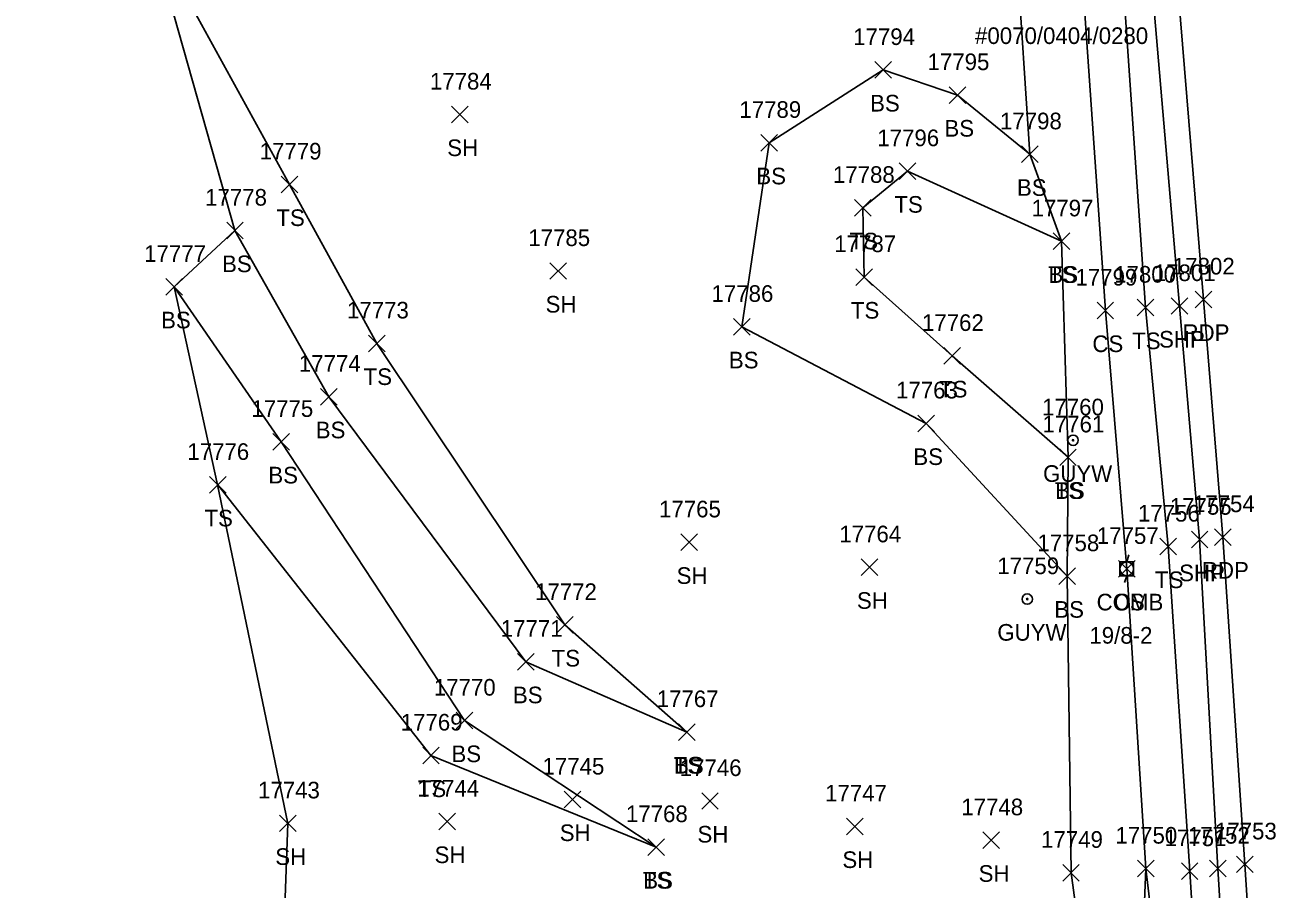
# Model space of a CAD drawing. Extents: x 1439173 to 1457902, y 641926 to 659889.
# Drawn here: x 1445555.8 to 1445705.7, y 657756 to 657859.9 of the extents above; entities that cross this region are included whole.
import ezdxf

# ---------------------------------------------------------------- set-up
doc = ezdxf.new("R2010")
doc.units = 0
for name, color, linetype in [('L_A', 7, 'Continuous'), ('L_I', 7, 'Continuous'), ('L_TIC', 7, 'Continuous'), ('LELB', 7, 'Continuous'), ('LSOGP', 7, 'Continuous'), ('P_A', 7, 'Continuous'), ('P_I', 7, 'Continuous'), ('P_TIC', 7, 'Continuous'), ('PET', 7, 'Continuous'), ('PSP', 7, 'Continuous'), ('S_C', 7, 'Continuous'), ('U_A', 7, 'Continuous'), ('U_C', 7, 'Continuous'), ('U_I', 7, 'Continuous'), ('UP', 7, 'Continuous'), ('UPGW', 7, 'Continuous')]:
    doc.layers.add(name, color=color, linetype=linetype)

msp = doc.modelspace()

# ---------------------------------------------------------------- linework, layer by layer
at = {"layer": 'L_TIC'}
for points in [[(1445658.01, 657853.53), (1445660.01, 657855.53)], [(1445660.01, 657853.53), (1445658.01, 657855.53)], [(1445666.95, 657850.51), (1445668.95, 657852.51)], [(1445668.95, 657850.51), (1445666.95, 657852.51)], [(1445607.11, 657848.17), (1445609.11, 657850.17)], [(1445609.11, 657848.17), (1445607.11, 657850.17)], [(1445644.33, 657844.77), (1445646.33, 657846.77)], [(1445646.33, 657844.77), (1445644.33, 657846.77)], [(1445675.66, 657843.39), (1445677.66, 657845.39)], [(1445677.66, 657843.39), (1445675.66, 657845.39)], [(1445675.66, 657843.39), (1445677.66, 657845.39)], [(1445677.66, 657843.39), (1445675.66, 657845.39)], [(1445660.96, 657841.36), (1445662.96, 657843.36)], [(1445662.96, 657841.36), (1445660.96, 657843.36)], [(1445586.65, 657839.76), (1445588.65, 657841.76)], [(1445588.65, 657839.76), (1445586.65, 657841.76)], [(1445655.57, 657836.95), (1445657.57, 657838.95)], [(1445657.57, 657836.95), (1445655.57, 657838.95)], [(1445580.08, 657834.21), (1445582.08, 657836.21)], [(1445582.08, 657834.21), (1445580.08, 657836.21)], [(1445679.46, 657832.92), (1445681.46, 657834.92)], [(1445681.46, 657832.92), (1445679.46, 657834.92)], [(1445679.46, 657832.92), (1445681.46, 657834.92)], [(1445681.46, 657832.92), (1445679.46, 657834.92)], [(1445618.94, 657829.35), (1445620.94, 657831.35)], [(1445620.94, 657829.35), (1445618.94, 657831.35)], [(1445572.75, 657827.45), (1445574.75, 657829.45)], [(1445574.75, 657827.45), (1445572.75, 657829.45)], [(1445655.73, 657828.62), (1445657.73, 657830.62)], [(1445657.73, 657828.62), (1445655.73, 657830.62)], [(1445684.74, 657824.6), (1445686.74, 657826.6)], [(1445686.74, 657824.6), (1445684.74, 657826.6)], [(1445689.56, 657824.95), (1445691.56, 657826.95)], [(1445691.56, 657824.95), (1445689.56, 657826.95)], [(1445641.03, 657822.64), (1445643.03, 657824.64)], [(1445643.03, 657822.64), (1445641.03, 657824.64)], [(1445597.14, 657820.64), (1445599.14, 657822.64)], [(1445599.14, 657820.64), (1445597.14, 657822.64)], [(1445666.33, 657819.14), (1445668.33, 657821.14)], [(1445668.33, 657819.14), (1445666.33, 657821.14)], [(1445591.35, 657814.23), (1445593.35, 657816.23)], [(1445593.35, 657814.23), (1445591.35, 657816.23)], [(1445663.21, 657811.02), (1445665.21, 657813.02)], [(1445665.21, 657811.02), (1445663.21, 657813.02)], [(1445585.64, 657808.8), (1445587.64, 657810.8)], [(1445587.64, 657808.8), (1445585.64, 657810.8)], [(1445680.25, 657806.94), (1445682.25, 657808.94)], [(1445682.25, 657806.94), (1445680.25, 657808.94)], [(1445680.25, 657806.94), (1445682.25, 657808.94)], [(1445682.25, 657806.94), (1445680.25, 657808.94)], [(1445578, 657803.63), (1445580, 657805.63)], [(1445580, 657803.63), (1445578, 657805.63)], [(1445634.7, 657796.72), (1445636.7, 657798.72)], [(1445636.7, 657796.72), (1445634.7, 657798.72)], [(1445692.3, 657796.21), (1445694.3, 657798.21)], [(1445694.3, 657796.21), (1445692.3, 657798.21)], [(1445656.39, 657793.72), (1445658.39, 657795.72)], [(1445658.39, 657793.72), (1445656.39, 657795.72)], [(1445687.31, 657793.53), (1445689.31, 657795.53)], [(1445689.31, 657793.53), (1445687.31, 657795.53)], [(1445680.16, 657792.65), (1445682.16, 657794.65)], [(1445682.16, 657792.65), (1445680.16, 657794.65)], [(1445680.16, 657792.65), (1445682.16, 657794.65)], [(1445682.16, 657792.65), (1445680.16, 657794.65)], [(1445619.75, 657786.78), (1445621.75, 657788.78)], [(1445621.75, 657786.78), (1445619.75, 657788.78)], [(1445615.06, 657782.36), (1445617.06, 657784.36)], [(1445617.06, 657782.36), (1445615.06, 657784.36)], [(1445607.67, 657775.28), (1445609.67, 657777.28)], [(1445609.67, 657775.28), (1445607.67, 657777.28)], [(1445634.43, 657773.9), (1445636.43, 657775.9)], [(1445636.43, 657773.9), (1445634.43, 657775.9)], [(1445634.43, 657773.9), (1445636.43, 657775.9)], [(1445636.43, 657773.9), (1445634.43, 657775.9)], [(1445603.65, 657771.08), (1445605.65, 657773.08)], [(1445605.65, 657771.08), (1445603.65, 657773.08)], [(1445620.65, 657765.79), (1445622.65, 657767.79)], [(1445622.65, 657765.79), (1445620.65, 657767.79)], [(1445637.2, 657765.61), (1445639.2, 657767.61)], [(1445639.2, 657765.61), (1445637.2, 657767.61)], [(1445586.44, 657762.92), (1445588.44, 657764.92)], [(1445588.44, 657762.92), (1445586.44, 657764.92)], [(1445605.59, 657763.14), (1445607.59, 657765.14)], [(1445607.59, 657763.14), (1445605.59, 657765.14)], [(1445654.63, 657762.55), (1445656.63, 657764.55)], [(1445656.63, 657762.55), (1445654.63, 657764.55)], [(1445630.72, 657760.07), (1445632.72, 657762.07)], [(1445632.72, 657760.07), (1445630.72, 657762.07)], [(1445630.72, 657760.07), (1445632.72, 657762.07)], [(1445632.72, 657760.07), (1445630.72, 657762.07)], [(1445671.01, 657760.89), (1445673.01, 657762.89)], [(1445673.01, 657760.89), (1445671.01, 657762.89)], [(1445680.61, 657756.98), (1445682.61, 657758.98)], [(1445682.61, 657756.98), (1445680.61, 657758.98)], [(1445680.61, 657756.98), (1445682.61, 657758.98)], [(1445682.61, 657756.98), (1445680.61, 657758.98)], [(1445689.62, 657757.48), (1445691.62, 657759.48)], [(1445691.62, 657757.48), (1445689.62, 657759.48)], [(1445689.62, 657757.48), (1445691.62, 657759.48)], [(1445691.62, 657757.48), (1445689.62, 657759.48)], [(1445694.88, 657757.18), (1445696.88, 657759.18)], [(1445696.88, 657757.18), (1445694.88, 657759.18)]]:
    msp.add_lwpolyline(points, dxfattribs=at)
at = {"layer": 'LELB'}
for points in [[(1445681.61, 657757.98), (1445681.16, 657793.65), (1445681.25, 657807.94), (1445680.46, 657833.92), (1445676.66, 657844.39), (1445675.08, 657868.19), (1445675.1, 657908.43), (1445672.97, 657938.19), (1445666.31, 657995.09), (1445662.79, 658029.85), (1445652.01, 658075.31), (1445646.43, 658135.91), (1445638.16, 658181.94), (1445634.07, 658190.43), (1445626.76, 658208.83), (1445616.09, 658267.17), (1445610.41, 658301.62), (1445600.86, 658359.14), (1445592.88, 658409.97)], [(1445694.53, 657411.5), (1445694.73, 657442.59), (1445698.57, 657489.38), (1445698.37, 657534.6), (1445697.75, 657562.75), (1445701.11, 657586.82), (1445700.88, 657607.99), (1445700.71, 657637.28), (1445699.35, 657682.76), (1445697.7, 657729.18), (1445695.88, 657758.18), (1445693.3, 657797.21), (1445690.56, 657825.95), (1445687.63, 657868.45), (1445684.67, 657908.31), (1445680.85, 657940.14), (1445675.75, 657994.71), (1445670.46, 658030.78)], [(1445688.17, 657412.44), (1445687.41, 657443.56), (1445689.76, 657490.19), (1445688.79, 657532.12), (1445688.91, 657565.13), (1445694.48, 657586.27), (1445695.83, 657608.13), (1445695.94, 657637.47), (1445696.46, 657682.36), (1445694.19, 657728.38), (1445690.62, 657758.48), (1445688.31, 657794.53), (1445685.74, 657825.6), (1445682.81, 657868.25), (1445680.13, 657908.23), (1445677.43, 657939.09), (1445673.36, 657992.77), (1445666.8, 658029.94)], [(1445635.43, 657774.9), (1445620.75, 657787.78), (1445598.14, 657821.64), (1445587.65, 657840.76), (1445570.88, 657871.25)], [(1445681.16, 657793.65), (1445664.21, 657812.02), (1445642.03, 657823.64), (1445645.33, 657845.77), (1445659.01, 657854.53), (1445667.95, 657851.51), (1445676.66, 657844.39)], [(1445681.25, 657807.94), (1445667.33, 657820.14), (1445656.73, 657829.62), (1445656.57, 657837.95), (1445661.96, 657842.36), (1445680.46, 657833.92)], [(1445635.43, 657774.9), (1445616.06, 657783.36), (1445592.35, 657815.23), (1445581.08, 657835.21)], [(1445631.72, 657761.07), (1445608.67, 657776.28), (1445586.64, 657809.8), (1445573.75, 657828.45)], [(1445631.72, 657761.07), (1445604.65, 657772.08), (1445579, 657804.63)], [(1445602.52, 657590.79), (1445624.56, 657595.09), (1445639.93, 657594.87), (1445653.49, 657593.51), (1445662.17, 657606.04), (1445668.14, 657622.29), (1445676.22, 657675.52), (1445686.93, 657714.61), (1445685.77, 657727.24), (1445681.61, 657757.98)], [(1445672.88, 657636.8), (1445685.03, 657679.64), (1445687.94, 657717.12), (1445689.32, 657726.81), (1445690.62, 657758.48)]]:
    msp.add_lwpolyline(points, dxfattribs=at)
at = {"layer": 'LSOGP'}
msp.add_lwpolyline([(1445578.48, 657375.66), (1445581.22, 657434.26), (1445581.13, 657482.59), (1445581.9, 657506.3), (1445581.86, 657541.4), (1445576.93, 657571.41), (1445572.07, 657577.8), (1445602.52, 657590.79), (1445615.86, 657639.65), (1445610.48, 657666.66), (1445588.61, 657693.29), (1445586.21, 657729.36), (1445587.45, 657763.91), (1445578.99, 657804.63), (1445573.75, 657828.45), (1445581.08, 657835.21), (1445570.88, 657871.25), (1445555.82, 657899.56), (1445583.43, 657928.93), (1445585.8, 657966.76), (1445574.85, 658004.39), (1445578.4, 658035.34)], dxfattribs=at)
at = {"layer": 'P_TIC'}
for points in [[(1445696.53, 657825.93), (1445698.53, 657827.93)], [(1445698.53, 657825.93), (1445696.53, 657827.93)], [(1445693.67, 657825.14), (1445695.67, 657827.14)], [(1445695.67, 657825.14), (1445693.67, 657827.14)], [(1445698.86, 657797.35), (1445700.86, 657799.35)], [(1445700.86, 657797.35), (1445698.86, 657799.35)], [(1445696.08, 657797.04), (1445698.08, 657799.04)], [(1445698.08, 657797.04), (1445696.08, 657799.04)], [(1445698.26, 657757.48), (1445700.26, 657759.48)], [(1445700.26, 657757.48), (1445698.26, 657759.48)], [(1445701.51, 657757.99), (1445703.51, 657759.99)], [(1445703.51, 657757.99), (1445701.51, 657759.99)]]:
    msp.add_lwpolyline(points, dxfattribs=at)
at = {"layer": 'PET'}
msp.add_lwpolyline([(1445705.22, 657409.94), (1445706.05, 657442.81), (1445707.4, 657489.04), (1445708.15, 657535.1), (1445708.76, 657578.01), (1445708.6, 657598.99), (1445708.04, 657637.13), (1445706.54, 657684.34), (1445704.38, 657730.17), (1445702.51, 657758.99), (1445699.86, 657798.35), (1445697.53, 657826.93), (1445694, 657869.87), (1445689.65, 657908.6), (1445686.29, 657941.32), (1445680.6, 657994.71), (1445675.66, 658031.82)], dxfattribs=at)
at = {"layer": 'PSP'}
msp.add_lwpolyline([(1445700.44, 657410.56), (1445701.14, 657442.77), (1445702.7, 657489.39), (1445703.8, 657534.72), (1445704.55, 657557.91), (1445705.02, 657588.72), (1445704.03, 657636.81), (1445702.92, 657683.37), (1445701.04, 657729.77), (1445699.26, 657758.48), (1445697.08, 657798.04), (1445694.67, 657826.14), (1445691.01, 657868.77), (1445687.19, 657908.38), (1445683.5, 657940.42), (1445677.61, 657994.76), (1445672.81, 658031.44)], dxfattribs=at)
at = {"layer": 'UP'}
for p, q in [((1445687.48, 657793.7), (1445687.48, 657795.37)), ((1445687.48, 657795.37), (1445689.14, 657795.37)), ((1445688.56, 657796.2), (1445688.31, 657795.37)), ((1445689.14, 657795.37), (1445689.14, 657793.7)), ((1445689.14, 657793.7), (1445687.48, 657793.7)), ((1445688.06, 657792.87), (1445688.31, 657793.7)), ((1445688.31, 657794.53), (1445688.31, 657794.53))]:
    msp.add_line(p, q, dxfattribs=at)
msp.add_circle((1445688.31, 657794.53), 0.833, dxfattribs=at)
at = {"layer": 'UPGW'}
for centre, radius in [((1445681.86, 657809.99), 0.625), ((1445681.86, 657809.99), 0.0833), ((1445676.35, 657790.89), 0.625), ((1445676.35, 657790.89), 0.0833)]:
    msp.add_circle(centre, radius, dxfattribs=at)

# ---------------------------------------------------------------- texts
at = {"layer": 'L_A'}
for s, p in [('BS', (1445657.45, 657849.53)), ('BS', (1445666.39, 657846.51)), ('SH', (1445606.6, 657844.17)), ('BS', (1445643.77, 657840.77)), ('BS', (1445675.11, 657839.39)), ('BS', (1445675.11, 657839.39)), ('TS', (1445660.37, 657837.36)), ('TS', (1445586.06, 657835.76)), ('TS', (1445654.98, 657832.95)), ('BS', (1445579.52, 657830.21)), ('TS', (1445678.87, 657828.92)), ('BS', (1445678.9, 657828.92)), ('SH', (1445618.43, 657825.35)), ('TS', (1445655.14, 657824.62)), ('BS', (1445572.19, 657823.45)), ('CS', (1445684.18, 657820.6)), ('TS', (1445688.97, 657820.95)), ('BS', (1445640.47, 657818.64)), ('TS', (1445596.55, 657816.64)), ('TS', (1445665.74, 657815.14)), ('BS', (1445590.79, 657810.23)), ('BS', (1445662.65, 657807.02)), ('BS', (1445585.09, 657804.8)), ('TS', (1445679.66, 657802.94)), ('BS', (1445679.69, 657802.94)), ('TS', (1445577.41, 657799.63)), ('SH', (1445634.19, 657792.72)), ('TS', (1445691.71, 657792.21)), ('SH', (1445655.87, 657789.72)), ('BS', (1445679.6, 657788.65)), ('BS', (1445679.6, 657788.65)), ('CS', (1445686.75, 657789.53)), ('TS', (1445619.16, 657782.78)), ('BS', (1445614.5, 657778.36)), ('BS', (1445607.11, 657771.28)), ('TS', (1445633.84, 657769.9)), ('BS', (1445633.87, 657769.9)), ('TS', (1445603.06, 657767.08)), ('SH', (1445620.13, 657761.79)), ('SH', (1445636.69, 657761.61)), ('SH', (1445585.93, 657758.92)), ('SH', (1445605.08, 657759.14)), ('SH', (1445654.12, 657758.55)), ('SH', (1445670.5, 657756.89)), ('TS', (1445630.13, 657756.07)), ('BS', (1445630.17, 657756.07))]:
    msp.add_text(s, height=2, dxfattribs=at).set_placement(p)
at = {"layer": 'L_I'}
for s, p in [('17794', (1445655.42, 657857.53)), ('17795', (1445664.36, 657854.51)), ('17784', (1445604.52, 657852.17)), ('17789', (1445641.73, 657848.77)), ('17798', (1445673.07, 657847.39)), ('17798', (1445673.07, 657847.39)), ('17796', (1445658.32, 657845.36)), ('17779', (1445584.05, 657843.76)), ('17788', (1445652.98, 657840.95)), ('17778', (1445577.49, 657838.21)), ('17797', (1445676.87, 657836.92)), ('17797', (1445676.87, 657836.92)), ('17785', (1445616.35, 657833.35)), ('17787', (1445653.14, 657832.62)), ('17777', (1445570.16, 657831.45)), ('17800', (1445686.8, 657828.95)), ('17799', (1445682.15, 657828.6)), ('17786', (1445638.38, 657826.64)), ('17773', (1445594.55, 657824.64)), ('17762', (1445663.69, 657823.14)), ('17774', (1445588.76, 657818.23)), ('17763', (1445660.57, 657815.02)), ('17775', (1445583.05, 657812.8)), ('17761', (1445678.18, 657810.94)), ('17761', (1445678.18, 657810.94)), ('17776', (1445575.35, 657807.63)), ('17765', (1445632.07, 657800.72)), ('17756', (1445689.66, 657800.21)), ('17764', (1445653.75, 657797.72)), ('17757', (1445684.72, 657797.53)), ('17758', (1445677.57, 657796.65)), ('17758', (1445677.57, 657796.65)), ('17772', (1445617.16, 657790.78)), ('17771', (1445613.04, 657786.36)), ('17770', (1445604.99, 657779.28)), ('17767', (1445631.79, 657777.9)), ('17767', (1445631.79, 657777.9)), ('17769', (1445601.01, 657775.08)), ('17745', (1445618.06, 657769.79)), ('17746', (1445634.56, 657769.61)), ('17743', (1445583.85, 657766.92)), ('17744', (1445603, 657767.14)), ('17747', (1445652.04, 657766.55)), ('17748', (1445668.42, 657764.89)), ('17768', (1445628.09, 657764.07)), ('17768', (1445628.09, 657764.07)), ('17750', (1445686.95, 657761.48)), ('17750', (1445686.95, 657761.48)), ('17749', (1445678.01, 657760.98)), ('17749', (1445678.01, 657760.98)), ('17751', (1445692.86, 657761.18))]:
    msp.add_text(s, height=2, dxfattribs=at).set_placement(p)
at = {"layer": 'P_A'}
for s, p in [('RDP', (1445695.02, 657821.93)), ('SHP', (1445692.2, 657821.14)), ('SHP', (1445694.61, 657793.04)), ('RDP', (1445697.35, 657793.35))]:
    msp.add_text(s, height=2, dxfattribs=at).set_placement(p)
at = {"layer": 'P_I'}
for s, p in [('17801', (1445691.56, 657829.14)), ('17802', (1445693.86, 657829.93)), ('17755', (1445693.49, 657801.04)), ('17754', (1445696.27, 657801.35)), ('17752', (1445695.67, 657761.48)), ('17753', (1445698.92, 657761.99))]:
    msp.add_text(s, height=2, dxfattribs=at).set_placement(p)
at = {"layer": 'S_C'}
msp.add_text('#0070/0404/0280', height=2, dxfattribs=at).set_placement((1445670.07, 657857.65))
at = {"layer": 'U_A'}
for s, p in [('GUYW', (1445678.25, 657804.99)), ('COMB', (1445684.69, 657789.53)), ('GUYW', (1445672.75, 657785.89))]:
    msp.add_text(s, height=2, dxfattribs=at).set_placement(p)
at = {"layer": 'U_C'}
msp.add_text('19/8-2', height=2, dxfattribs=at).set_placement((1445683.82, 657785.53))
at = {"layer": 'U_I'}
for s, p in [('17760', (1445678.13, 657812.99)), ('17757', (1445684.72, 657797.53)), ('17759', (1445672.75, 657793.89))]:
    msp.add_text(s, height=2, dxfattribs=at).set_placement(p)

doc.saveas('drawing.dxf')
